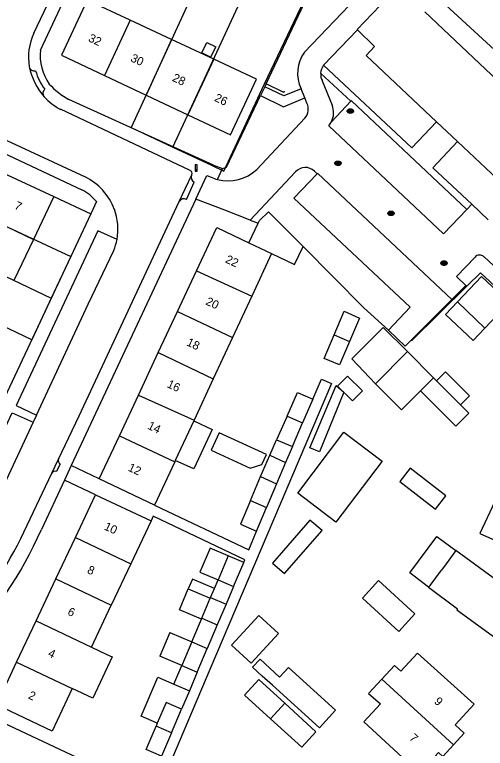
# Model space of a CAD drawing. Extents: x 194485 to 197793, y 468269 to 470822.
# Drawn here: x 195346.2 to 195413, y 470590.6 to 470694.8 of the extents above; entities that cross this region are included whole.
import ezdxf

# ---------------------------------------------------------------- set-up
doc = ezdxf.new("R2010")
doc.units = 0
for name, color, linetype in [('BGT grensvlak gebouwinstallatie plus 1', 7, 'Continuous'), ('BGT grensvlak onbegroeid terreindeel', 7, 'Continuous'), ('BGT grensvlak overig bouwwerk uitbreiding populatie', 7, 'Continuous'), ('BGT grensvlak pand op maaiveld', 7, 'Continuous'), ('BGT grensvlak pand op maaiveld LR', 7, 'Continuous'), ('BGT grensvlak wegdeel', 7, 'Continuous'), ('BGT lijnelement scheiding hek', 7, 'Continuous'), ('BGT lijnelement scheiding muur', 7, 'Continuous'), ('BGT puntobject paal lichtmast', 7, 'Continuous'), ('BGT puntobject put inspectie- rioolput', 7, 'Continuous'), ('BGT puntobject put kolk', 7, 'Continuous'), ('BGT tekst huisnummerreeks', 7, 'Continuous'), ('GEM grensvlak WOZ_BRK percelen', 7, 'Continuous')]:
    doc.layers.add(name, color=color, linetype=linetype)

msp = doc.modelspace()

# ---------------------------------------------------------------- linework, layer by layer
at = {"layer": 'BGT grensvlak gebouwinstallatie plus 1'}
for p, q in [((195382.25, 470666.82), (195380.95, 470665.56)), ((195382.25, 470666.82), (195387.15, 470661.88)), ((195379.44, 470662.41), (195380.77, 470665.2)), ((195380.77, 470665.2), (195380.95, 470665.56)), ((195385.93, 470659.32), (195387.15, 470661.88)), ((195382.68, 470660.87), (195385.93, 470659.32)), ((195394.09, 470645.94), (195398.52, 470650.39)), ((195398.52, 470650.39), (195401.97, 470646.94)), ((195397.43, 470642.39), (195394.09, 470645.94)), ((195405.7, 470643.22), (195406.13, 470642.79)), ((195406.13, 470642.79), (195407.4, 470644.06)), ((195407.4, 470644.06), (195410.79, 470640.67)), ((195388.13, 470633.29), (195391.84, 470642.11)), ((195391.84, 470642.11), (195392.93, 470641.19)), ((195406.13, 470642.79), (195409.52, 470639.39)), ((195392.93, 470641.19), (195389.5, 470632.69)), ((195408.87, 470636.36), (195403.86, 470641.38)), ((195409.52, 470639.39), (195410.79, 470640.67)), ((195409.52, 470639.39), (195410.71, 470638.2)), ((195410.71, 470638.2), (195408.87, 470636.36)), ((195382.44, 470632.22), (195383.4, 470634.41)), ((195385.63, 470633.46), (195384.66, 470631.2)), ((195389.5, 470632.69), (195388.13, 470633.29)), ((195381.12, 470629.2), (195382.44, 470632.22)), ((195382.44, 470632.22), (195384.66, 470631.2)), ((195379.64, 470630.39), (195381.28, 470630.89)), ((195384.66, 470631.2), (195383.37, 470628.18)), ((195373.94, 470619.02), (195372.5, 470615.61)), ((195376.52, 470617.93), (195373.94, 470619.02)), ((195372.5, 470615.61), (195375.08, 470614.52)), ((195374.55, 470613.27), (195375.08, 470614.52)), ((195370.84, 470613.22), (195373.96, 470611.9)), ((195374.01, 470612.01), (195374.55, 470613.27)), ((195377.29, 470613.58), (195376.22, 470611.07)), ((195372.76, 470609.07), (195373.96, 470611.9)), ((195373.96, 470611.9), (195374.01, 470612.01)), ((195374.01, 470612.01), (195376.22, 470611.07)), ((195376.22, 470611.07), (195374.97, 470608.13)), ((195368.21, 470607.04), (195366.79, 470603.69)), ((195368.21, 470607.04), (195371.34, 470605.72)), ((195369.92, 470602.36), (195366.79, 470603.69)), ((195368.79, 470599.71), (195369.92, 470602.36)), ((195372.13, 470601.42), (195371, 470598.77)), ((195364.15, 470595.13), (195366.5, 470600.7)), ((195366.5, 470600.7), (195368.79, 470599.71)), ((195380.86, 470600.37), (195378.84, 470598.15)), ((195384.56, 470597), (195380.86, 470600.37)), ((195368.79, 470599.71), (195371, 470598.77)), ((195371, 470598.77), (195369.89, 470596.15)), ((195378.84, 470598.15), (195382.53, 470594.78)), ((195366.44, 470594.17), (195364.15, 470595.13))]:
    msp.add_line(p, q, dxfattribs=at)
for points in [[(195413, 470650.3), (195416.42, 470653.91), (195412.5, 470657.62), (195409.08, 470654.01)], [(195371.61, 470637.1), (195374.22, 470635.89), (195371.61, 470630.28), (195369, 470631.49)], [(195381.28, 470630.89), (195381.94, 470632.31), (195375.25, 470635.42), (195374.11, 470632.96), (195379.64, 470630.39)], [(195404.97, 470613.49), (195402.3, 470615.49), (195406.15, 470620.69), (195408.88, 470618.67)], [(195374.55, 470613.27), (195371.43, 470614.6), (195370.84, 470613.22)], [(195372.71, 470608.94), (195369.59, 470610.26), (195370.84, 470613.22)], [(195380.87, 470609.46), (195383.65, 470606.89), (195379.76, 470602.68), (195376.98, 470605.25), (195380.87, 470609.46)]]:
    msp.add_lwpolyline(points, dxfattribs=at)
at = {"layer": 'BGT grensvlak onbegroeid terreindeel'}
for p, q in [((195447.89, 470658.97), (195406.04, 470697.46)), ((195381.89, 470684.99), (195381.71, 470684.59)), ((195351.74, 470668.98), (195356.98, 470666.52)), ((195379.64, 470665.63), (195380.77, 470665.2)), ((195387.15, 470661.88), (195395.81, 470653.15)), ((195410.27, 470656.36), (195410.41, 470656.23)), ((195395.81, 470653.15), (195399.3, 470650.01)), ((195359.46, 470587.2), (195336.6, 470597.9))]:
    msp.add_line(p, q, dxfattribs=at)
for points in [[(195375.72, 470672.94), (195376.26, 470673.13), (195381.09, 470683.32)], [(195430.57, 470641.25), (195412.37, 470658.16), (195410.41, 470656.23)]]:
    msp.add_lwpolyline(points, dxfattribs=at)
at = {"layer": 'BGT grensvlak overig bouwwerk uitbreiding populatie'}
for points in [[(195373.49, 470690.88), (195374.74, 470690.26), (195374, 470688.77), (195372.75, 470689.39), (195373.49, 470690.88)], [(195394.19, 470639.94), (195395.6, 470641.36), (195393.47, 470643.47), (195392.06, 470642.05), (195394.19, 470639.94)]]:
    msp.add_lwpolyline(points, dxfattribs=at)
at = {"layer": 'BGT grensvlak pand op maaiveld'}
for p, q in [((195400.65, 470698.8), (195394.82, 470692.73)), ((195368.48, 470691.29), (195362.59, 470694.04)), ((195394.82, 470692.73), (195394.87, 470692.68)), ((195374.46, 470688.49), (195368.48, 470691.29)), ((195358.93, 470686.2), (195364.85, 470683.4)), ((195364.85, 470683.4), (195370.79, 470680.58)), ((195406.09, 470679.61), (195409.08, 470676.79)), ((195409.08, 470676.79), (195416.92, 470669.39)), ((195343.76, 470672.7), (195351.74, 470668.98)), ((195351.74, 470668.98), (195348.84, 470662.89)), ((195348.84, 470662.89), (195346.07, 470657.04)), ((195379.44, 470662.41), (195382.68, 470660.87)), ((195382.68, 470660.87), (195379.86, 470654.83)), ((195369.3, 470652.64), (195372.01, 470658.43)), ((195379.86, 470654.83), (195377.14, 470648.97)), ((195409.08, 470654.01), (195413, 470650.3)), ((195366.58, 470646.82), (195369.3, 470652.64)), ((195391.58, 470649.33), (195393, 470652.68)), ((195411.31, 470648.51), (195413, 470650.3)), ((195377.14, 470648.97), (195374.4, 470643.09)), ((195363.75, 470640.77), (195366.58, 470646.82)), ((195401.97, 470646.94), (195397.43, 470642.39)), ((195405.7, 470643.22), (195401.97, 470646.94)), ((195374.4, 470643.09), (195371.66, 470637.19)), ((195403.86, 470641.38), (195405.7, 470643.22)), ((195361.05, 470634.98), (195363.75, 470640.77)), ((195388.54, 470640.2), (195387.08, 470636.83)), ((195371.61, 470637.1), (195369, 470631.49)), ((195371.66, 470637.19), (195371.61, 470637.1)), ((195384.88, 470637.78), (195383.4, 470634.41)), ((195385.63, 470633.46), (195387.08, 470636.83)), ((195358.19, 470628.87), (195361.05, 470634.98)), ((195383.4, 470634.41), (195385.63, 470633.46)), ((195368.91, 470631.29), (195366.05, 470625.14)), ((195369, 470631.49), (195368.91, 470631.29)), ((195366.05, 470625.14), (195358.19, 470628.87)), ((195379.69, 470625.81), (195381.12, 470629.2)), ((195381.12, 470629.2), (195383.37, 470628.18)), ((195383.37, 470628.18), (195381.95, 470624.81)), ((195354.8, 470620.54), (195357.65, 470626.6)), ((195357.65, 470626.6), (195365.55, 470622.9)), ((195380.54, 470621.44), (195381.95, 470624.81)), ((195365.55, 470622.9), (195362.68, 470616.81)), ((195352.02, 470614.64), (195354.8, 470620.54)), ((195408.88, 470618.67), (195407.49, 470616.8)), ((195412.95, 470615.69), (195408.88, 470618.67)), ((195376.52, 470617.93), (195375.08, 470614.52)), ((195378.73, 470616.99), (195376.52, 470617.93)), ((195362.68, 470616.81), (195359.91, 470610.92)), ((195377.29, 470613.58), (195378.73, 470616.99)), ((195407.49, 470616.8), (195406.82, 470615.88)), ((195405.2, 470613.72), (195406.82, 470615.88)), ((195349.22, 470608.7), (195352.02, 470614.64)), ((195375.08, 470614.52), (195377.29, 470613.58)), ((195405.2, 470613.72), (195404.97, 470613.49)), ((195357.11, 470604.96), (195359.91, 470610.92)), ((195346.45, 470602.82), (195349.22, 470608.7)), ((195371.49, 470606.06), (195372.71, 470608.94)), ((195372.71, 470608.94), (195372.76, 470609.07)), ((195372.76, 470609.07), (195374.97, 470608.13)), ((195374.97, 470608.13), (195373.55, 470604.78)), ((195371.34, 470605.72), (195369.92, 470602.36)), ((195371.34, 470605.72), (195371.49, 470606.06)), ((195357.11, 470604.96), (195359.29, 470603.93)), ((195372.13, 470601.42), (195373.55, 470604.78)), ((195369.92, 470602.36), (195372.13, 470601.42)), ((195384.56, 470597), (195382.53, 470594.78)), ((195368.47, 470592.8), (195369.89, 470596.15)), ((195366.44, 470594.17), (195366.26, 470593.74)), ((195368.47, 470592.8), (195367.05, 470589.45))]:
    msp.add_line(p, q, dxfattribs=at)
for points in [[(195362.59, 470694.04), (195356.48, 470696.89), (195352.84, 470689.08), (195358.93, 470686.2)], [(195439.12, 470653.96), (195444.05, 470659.14), (195436.25, 470666.57), (195435.54, 470665.86), (195404.44, 470695.22)], [(195394.87, 470692.68), (195397.32, 470690.31), (195396.11, 470689.03), (195406.09, 470679.61)], [(195370.79, 470680.58), (195376.83, 470677.73), (195380.55, 470685.65), (195374.46, 470688.49)], [(195372.01, 470658.43), (195374.88, 470664.58), (195379.44, 470662.41)], [(195409.08, 470654.01), (195407.39, 470652.22), (195411.31, 470648.51)], [(195393, 470652.68), (195395.18, 470651.69), (195393.76, 470648.37)], [(195393.76, 470648.37), (195392.34, 470645.05), (195390.16, 470645.97), (195391.58, 470649.33)], [(195397.43, 470642.39), (195401.16, 470638.69), (195403.86, 470641.38)], [(195384.88, 470637.78), (195386.36, 470641.15), (195388.54, 470640.2)], [(195386.41, 470626.82), (195392.96, 470635.49), (195398.37, 470631.4), (195391.82, 470622.73), (195386.41, 470626.82)], [(195407.46, 470626.45), (195402.38, 470630.38), (195400.9, 470628.47), (195405.98, 470624.54), (195407.46, 470626.45)], [(195379.69, 470625.81), (195378.25, 470622.42), (195380.54, 470621.44)], [(195412.29, 470621.12), (195415.86, 470619.48), (195415.5, 470618.68), (195418.29, 470617.36), (195418.62, 470618.08), (195421.96, 470616.52), (195424.55, 470621.98), (195417.95, 470625.04), (195417.83, 470624.88), (195414.73, 470626.36), (195412.29, 470621.12)], [(195382.83, 470616.91), (195384.51, 470615.43), (195389.86, 470621.53), (195388.13, 470623), (195382.83, 470616.91)], [(195404.97, 470613.49), (195409.11, 470610.39), (195409.02, 470610.24), (195415.56, 470605.46), (195418.99, 470610.03), (195416.03, 470612.22), (195416.63, 470612.99), (195412.95, 470615.69)], [(195397.86, 470614.41), (195403.03, 470609.69), (195400.78, 470607.2), (195395.59, 470611.92), (195397.86, 470614.41)], [(195359.29, 470603.93), (195360.02, 470603.59), (195357.26, 470597.72), (195354.35, 470599.1)], [(195398.34, 470600.4), (195400.16, 470602.36), (195401.06, 470601.52), (195403.4, 470604.09), (195411.45, 470596.86), (195408.75, 470593.9), (195410.05, 470592.75), (195408.53, 470591.09)], [(195354.35, 470599.1), (195351.49, 470593.03), (195343.59, 470596.74), (195346.45, 470602.82)], [(195382.8, 470599.55), (195381.33, 470600.85), (195379.98, 470602.12), (195381.05, 470603.26), (195383.82, 470600.67)], [(195383.82, 470600.67), (195385.09, 470602.07), (195391.76, 470595.99), (195389.47, 470593.48), (195382.8, 470599.55)], [(195398.34, 470600.4), (195396.44, 470598.36), (195398.14, 470596.88), (195395.81, 470594.33), (195403.71, 470587.07), (195406.41, 470590), (195407.02, 470589.43), (195408.53, 470591.09)], [(195369.89, 470596.15), (195367.68, 470597.09), (195366.44, 470594.17)], [(195382.53, 470594.78), (195386.97, 470590.72), (195388.97, 470592.93), (195384.56, 470597)], [(195367.05, 470589.45), (195364.84, 470590.39), (195366.26, 470593.74)]]:
    msp.add_lwpolyline(points, dxfattribs=at)
at = {"layer": 'BGT grensvlak pand op maaiveld LR'}
for p, q in [((195362.59, 470694.04), (195358.93, 470686.2)), ((195368.48, 470691.29), (195364.85, 470683.4)), ((195374.46, 470688.49), (195370.79, 470680.58)), ((195340.89, 470666.66), (195348.84, 470662.89)), ((195372.01, 470658.43), (195379.86, 470654.83)), ((195369.3, 470652.64), (195377.14, 470648.97)), ((195391.58, 470649.33), (195393.76, 470648.37)), ((195366.58, 470646.82), (195374.4, 470643.09)), ((195363.75, 470640.77), (195371.66, 470637.19)), ((195384.88, 470637.78), (195387.08, 470636.83)), ((195361.05, 470634.98), (195368.91, 470631.29)), ((195379.69, 470625.81), (195381.95, 470624.81)), ((195354.8, 470620.54), (195362.68, 470616.81)), ((195352.02, 470614.64), (195359.91, 470610.92)), ((195349.22, 470608.7), (195357.11, 470604.96)), ((195371.34, 470605.72), (195373.55, 470604.78)), ((195346.45, 470602.82), (195354.35, 470599.1)), ((195398.34, 470600.4), (195408.53, 470591.09)), ((195368.47, 470592.8), (195366.26, 470593.74))]:
    msp.add_line(p, q, dxfattribs=at)
at = {"layer": 'BGT grensvlak wegdeel'}
for p, q in [((195348.92, 470692.17), (195357.73, 470711.11)), ((195349.83, 470689.8), (195358.91, 470709.14)), ((195387.37, 470689.48), (195398.39, 470701.05)), ((195390.06, 470687.63), (195394.87, 470692.68)), ((195393.94, 470682.52), (195389.65, 470686.51)), ((195389.89, 470685.4), (195391.29, 470681.98)), ((195381.71, 470684.59), (195381.09, 470683.32)), ((195387.4, 470682.99), (195386.87, 470684.29)), ((195374.41, 470673.46), (195353.87, 470682.78)), ((195387.7, 470682.23), (195387.4, 470682.99)), ((195391.19, 470679.58), (195393.94, 470682.52)), ((195334.95, 470681.6), (195356.18, 470671.77)), ((195371.1, 470672.69), (195352.68, 470681.37)), ((195334.22, 470680.02), (195355.73, 470669.93)), ((195380.58, 470672.81), (195387.4, 470680.11)), ((195374.41, 470673.46), (195375.72, 470672.94)), ((195375.01, 470671.41), (195375.72, 470672.94)), ((195386.09, 470672.48), (195379.64, 470665.63)), ((195389.17, 470672.2), (195388.76, 470672.58)), ((195369.55, 470668.26), (195371.33, 470672.05)), ((195370.59, 470668.56), (195371.7, 470671.03)), ((195371.92, 470668.59), (195354.22, 470630.76)), ((195355.34, 470637.84), (195369.55, 470668.26)), ((195357.82, 470668.29), (195356.98, 470666.52)), ((195376.02, 470667.02), (195371.92, 470668.59)), ((195411.12, 470667.89), (195410.4, 470667.16)), ((195411.12, 470667.89), (195413.44, 470665.69)), ((195379.64, 470665.63), (195376.02, 470667.02)), ((195412.86, 470660.43), (195428.24, 470645.91)), ((195408.31, 470654.35), (195410.27, 470656.36)), ((195349.26, 470637.91), (195348.81, 470636.94)), ((195348.81, 470636.94), (195343.36, 470625.25)), ((195352.39, 470631.65), (195355.34, 470637.84)), ((195351.45, 470629.66), (195352.39, 470631.65)), ((195352.63, 470630.98), (195352.11, 470629.9)), ((195354.22, 470630.76), (195353.25, 470628.67)), ((195358.19, 470628.87), (195354.22, 470630.76)), ((195347.05, 470620.4), (195351.45, 470629.66)), ((195353.25, 470628.67), (195349.98, 470621.67)), ((195357.65, 470626.6), (195353.25, 470628.67))]:
    msp.add_line(p, q, dxfattribs=at)
for points in [[(195406.09, 470679.61), (195402.6, 470675.89), (195390.06, 470687.63)], [(195386.87, 470684.29), (195384.41, 470683.28), (195381.71, 470684.59)], [(195350.36, 470683.16), (195350.37, 470683.15), (195350.38, 470683.14)], [(195381.09, 470683.32), (195384.36, 470681.72), (195387.4, 470682.99)], [(195410.4, 470667.16), (195394.02, 470682.57), (195393.94, 470682.52)], [(195410.4, 470667.16), (195407.12, 470663.68), (195390.8, 470679.03), (195391.19, 470679.58)], [(195409.08, 470676.79), (195405.58, 470673.07), (195411.12, 470667.89)], [(195408.31, 470654.35), (195389.25, 470672.27), (195389.17, 470672.2)], [(195371.92, 470668.59), (195373.49, 470671.98), (195374.11, 470671.72)], [(195389.17, 470672.2), (195385.86, 470668.73), (195402.38, 470653.25), (195399.3, 470650.01)], [(195356.98, 470666.52), (195344.75, 470640.38), (195344.69, 470640.24)], [(195360.72, 470662.89), (195357.99, 470664.09), (195346.37, 470639.31), (195349.26, 470637.91)], [(195349.26, 470637.91), (195356.61, 470653.7), (195360.26, 470661.31)], [(195410.27, 470656.36), (195408.97, 470657.61), (195411.59, 470660.37)], [(195399.3, 470650.01), (195401.65, 470647.73), (195408.31, 470654.35)], [(195388.54, 470640.2), (195389.76, 470643.04), (195391.2, 470642.42), (195373.92, 470601.79), (195367.18, 470585.92), (195357.81, 470575.37)], [(195338.69, 470622.93), (195345.84, 470638.23), (195348.81, 470636.94)], [(195366.05, 470625.14), (195379.45, 470618.77), (195380.54, 470621.44)], [(195378.73, 470616.99), (195378.89, 470617.37), (195365.86, 470623.56), (195365.55, 470622.9)]]:
    msp.add_lwpolyline(points, dxfattribs=at)
for centre, radius, start, end in [((195355.85, 470688.77), 7.72, 153.8642, 190.095), ((195357.02, 470689.09), 7.22, 174.3236, 214.8217), ((195391.39, 470686.48), 5.02, 143.2301, 205.784), ((195357.43, 470689.31), 9.37, 191.6336, 220.989), ((195349, 470687.58), 0.763, 192.5167, 281.2058), ((195391.71, 470686.39), 2.06, 143.0554, 176.8723), ((195357.43, 470689.31), 8.64, 196.6248, 216.1201), ((195391.72, 470686.38), 2.07, 176.4913, 208.3806), ((195358.69, 470691.77), 10.2, 221.8452, 241.8458), ((195350.93, 470683.64), 0.75, 130.5561, 219.754), ((195356.86, 470689.18), 8.86, 223.0003, 241.8456), ((195385.92, 470681.41), 1.97, 318.9615, 24.9372), ((195388.45, 470680.9), 3.04, 334.3319, 20.9458), ((195370.95, 470672.28), 0.438, 328.0393, 70.9984), ((195376.5, 470677.25), 6.03, 255.6294, 312.5592), ((195387.47, 470671.28), 1.83, 45.284, 138.9201), ((195352.49, 470664.27), 8.36, 20.3077, 63.8219), ((195372.03, 470671.73), 0.776, 155.7018, 244.8933), ((195375.65, 470674.78), 3.43, 243.3526, 259.1626), ((195352.11, 470663.18), 7.66, 41.8197, 61.8223), ((195370.22, 470667.9), 0.761, 60.9245, 152.0093), ((195352.8, 470664.33), 8.06, 349.675, 20.6076), ((195352.79, 470664.35), 8.06, 337.8192, 349.5548), ((195412.25, 470659.79), 0.879, 46.5223, 139.2475), ((195352.88, 470631.44), 0.526, 157.3608, 241.816), ((195351.91, 470629.41), 0.525, 67.2659, 151.9109), ((195295.9, 470645.75), 59.2, 315.9866, 335.9936), ((195297.04, 470645.35), 55.89, 316.0942, 333.4794), ((195207.69, 470692.88), 231.77, 332.0983, 334.5436)]:
    msp.add_arc(centre, radius, start, end, dxfattribs=at)
at = {"layer": 'BGT lijnelement scheiding hek'}
msp.add_lwpolyline([(195435.16, 470636.99), (195430.57, 470641.25), (195412.37, 470658.16), (195410.41, 470656.23), (195402.56, 470648.46)], dxfattribs=at)
at = {"layer": 'BGT lijnelement scheiding muur'}
msp.add_line((195381.89, 470684.99), (195390.51, 470703.28), dxfattribs=at)
msp.add_lwpolyline([(195384.49, 470683.94), (195384.41, 470683.77), (195381.89, 470684.99)], dxfattribs=at)
at = {"layer": 'BGT puntobject paal lichtmast'}
for points in [[(195372.12, 470673.49), (195371.82, 470673.49), (195371.82, 470672.59), (195371.97, 470672.59)], [(195371.97, 470672.59), (195372.12, 470672.59), (195372.12, 470673.49)]]:
    msp.add_lwpolyline(points, dxfattribs=at)
for start, end in [(0, 180), (0, 180), (180, 0), (180, 270), (270, 0)]:
    msp.add_arc((195371.97, 470672.69), 0.1, start, end, dxfattribs=at)
at = {"layer": 'BGT puntobject put inspectie- rioolput'}
for p, q in [((195393.78, 470681.16), (195393.62, 470681.16)), ((195393.62, 470681.09), (195393.78, 470681.09)), ((195394.12, 470681.16), (195393.96, 470681.16)), ((195393.96, 470681.09), (195394.12, 470681.09))]:
    msp.add_line(p, q, dxfattribs=at)
for centre, radius, start, end in [((195393.62, 470681.12), 0.0375, 90, 270), ((195393.87, 470681.12), 0.1, 0, 180), ((195393.87, 470681.12), 0.1, 157.9757, 180), ((195393.87, 470681.12), 0.1, 180, 202.0243), ((195393.87, 470681.12), 0.1, 180, 0), ((195393.87, 470681.12), 0.1, 0, 22.0243), ((195393.87, 470681.12), 0.1, 337.9757, 0), ((195394.12, 470681.12), 0.0375, 270, 90)]:
    msp.add_arc(centre, radius, start, end, dxfattribs=at)
msp.add_ellipse((195393.87, 470681.12), major_axis=(0.392, 0), ratio=0.689655, dxfattribs=at)
msp.add_open_spline([(195394.31, 470681.12), (195394.31, 470681.17), (195394.3, 470681.21), (195394.23, 470681.32), (195394.15, 470681.38), (195393.96, 470681.45), (195393.85, 470681.45), (195393.65, 470681.41), (195393.55, 470681.36), (195393.45, 470681.25), (195393.43, 470681.19), (195393.43, 470681.07), (195393.45, 470681), (195393.53, 470680.91), (195393.59, 470680.87), (195393.77, 470680.8), (195393.9, 470680.79), (195394.14, 470680.85), (195394.24, 470680.92), (195394.3, 470681.05), (195394.31, 470681.09), (195394.31, 470681.12)], degree=3, dxfattribs=at)
at = {"layer": 'BGT puntobject put kolk'}
for p, q in [((195392.02, 470673.74), (195391.86, 470673.74)), ((195391.86, 470673.67), (195392.02, 470673.67)), ((195392.36, 470673.74), (195392.21, 470673.74)), ((195392.21, 470673.67), (195392.36, 470673.67)), ((195399.56, 470666.63), (195399.41, 470666.63)), ((195399.41, 470666.55), (195399.56, 470666.55)), ((195399.91, 470666.63), (195399.75, 470666.63)), ((195399.75, 470666.55), (195399.91, 470666.55)), ((195407.09, 470659.56), (195406.93, 470659.56)), ((195406.93, 470659.48), (195407.09, 470659.48)), ((195407.43, 470659.56), (195407.27, 470659.56)), ((195407.27, 470659.48), (195407.43, 470659.48))]:
    msp.add_line(p, q, dxfattribs=at)
for centre, radius, start, end in [((195391.86, 470673.71), 0.0375, 90, 270), ((195392.11, 470673.71), 0.1, 0, 180), ((195392.11, 470673.71), 0.1, 157.9757, 180), ((195392.11, 470673.71), 0.1, 180, 202.0243), ((195392.11, 470673.71), 0.1, 180, 0), ((195392.11, 470673.71), 0.1, 0, 22.0243), ((195392.11, 470673.71), 0.1, 337.9757, 0), ((195392.36, 470673.71), 0.0375, 270, 90), ((195399.41, 470666.59), 0.0375, 90, 270), ((195399.66, 470666.59), 0.1, 0, 180), ((195399.66, 470666.59), 0.1, 157.9757, 180), ((195399.66, 470666.59), 0.1, 180, 202.0243), ((195399.66, 470666.59), 0.1, 180, 0), ((195399.66, 470666.59), 0.1, 0, 22.0243), ((195399.66, 470666.59), 0.1, 337.9757, 0), ((195399.91, 470666.59), 0.0375, 270, 90), ((195406.93, 470659.52), 0.0375, 90, 270), ((195407.18, 470659.52), 0.1, 0, 180), ((195407.18, 470659.52), 0.1, 157.9757, 180), ((195407.18, 470659.52), 0.1, 180, 202.0243), ((195407.18, 470659.52), 0.1, 180, 0), ((195407.18, 470659.52), 0.1, 0, 22.0243), ((195407.18, 470659.52), 0.1, 337.9757, 0), ((195407.43, 470659.52), 0.0375, 270, 90)]:
    msp.add_arc(centre, radius, start, end, dxfattribs=at)
for centre in [(195392.11, 470673.71), (195399.66, 470666.59), (195407.18, 470659.52)]:
    msp.add_ellipse(centre, major_axis=(0.392, 0), ratio=0.689655, dxfattribs=at)
for points in [[(195392.56, 470673.71), (195392.56, 470673.75), (195392.54, 470673.79), (195392.48, 470673.91), (195392.4, 470673.96), (195392.21, 470674.03), (195392.1, 470674.03), (195391.89, 470673.99), (195391.8, 470673.95), (195391.7, 470673.83), (195391.67, 470673.77), (195391.67, 470673.65), (195391.7, 470673.59), (195391.78, 470673.49), (195391.84, 470673.45), (195392.02, 470673.38), (195392.15, 470673.37), (195392.39, 470673.44), (195392.48, 470673.5), (195392.55, 470673.63), (195392.56, 470673.67), (195392.56, 470673.71)], [(195400.1, 470666.59), (195400.1, 470666.63), (195400.09, 470666.67), (195400.02, 470666.79), (195399.94, 470666.85), (195399.75, 470666.91), (195399.64, 470666.92), (195399.43, 470666.88), (195399.34, 470666.83), (195399.24, 470666.71), (195399.21, 470666.65), (195399.21, 470666.53), (195399.24, 470666.47), (195399.32, 470666.37), (195399.38, 470666.33), (195399.56, 470666.26), (195399.69, 470666.26), (195399.93, 470666.32), (195400.03, 470666.39), (195400.09, 470666.51), (195400.1, 470666.55), (195400.1, 470666.59)], [(195407.62, 470659.52), (195407.62, 470659.56), (195407.61, 470659.6), (195407.55, 470659.72), (195407.46, 470659.78), (195407.27, 470659.84), (195407.16, 470659.85), (195406.96, 470659.81), (195406.87, 470659.76), (195406.77, 470659.64), (195406.74, 470659.58), (195406.74, 470659.46), (195406.76, 470659.4), (195406.85, 470659.3), (195406.91, 470659.26), (195407.08, 470659.19), (195407.22, 470659.19), (195407.45, 470659.25), (195407.55, 470659.32), (195407.61, 470659.44), (195407.62, 470659.48), (195407.62, 470659.52)]]:
    msp.add_open_spline(points, degree=3, dxfattribs=at)
at = {"layer": 'GEM grensvlak WOZ_BRK percelen'}
for p, q in [((195368.67, 470675.99), (195379.91, 470700.29)), ((195323.13, 470667.96), (195351.37, 470654.52))]:
    msp.add_line(p, q, dxfattribs=at)
for points in [[(195379.91, 470700.29), (195373.92, 470703.12), (195362.73, 470678.77), (195368.67, 470675.99)], [(195368.67, 470675.99), (195374.14, 470673.42), (195375.91, 470672.58), (195381.68, 470685.01), (195387.29, 470696.81), (195379.91, 470700.29)], [(195323.13, 470667.96), (195325.82, 470673.68), (195329.72, 470671.86), (195329.75, 470671.92), (195341, 470666.57), (195354.14, 470660.44), (195351.37, 470654.52)], [(195351.37, 470654.52), (195348.6, 470648.61), (195335.38, 470654.92), (195321.14, 470661.51), (195322.39, 470664.2), (195321.55, 470664.59), (195323.13, 470667.96)]]:
    msp.add_lwpolyline(points, dxfattribs=at)

# ---------------------------------------------------------------- texts
at = {"layer": 'BGT tekst huisnummerreeks'}
for s, rotation, p in [('32', 334.7, (195356.54, 470691.09)), ('30', 334.7, (195362.54, 470688.25)), ('28', 334.7, (195368.47, 470685.45)), ('26', 334.7, (195374.46, 470682.61)), ('7', 334.6, (195346.03, 470667.29)), ('22', 334.9, (195376.01, 470659.65)), ('20', 334.9, (195373.22, 470653.68)), ('18', 334.9, (195370.5, 470647.87)), ('16', 335, (195367.72, 470641.93)), ('14', 334.9, (195364.96, 470636.02)), ('12', 334.9, (195362.18, 470630.07)), ('10', 334.8, (195358.78, 470621.71)), ('8', 334.8, (195356.38, 470615.53)), ('6', 334.8, (195353.59, 470609.6)), ('4', 334.8, (195350.81, 470603.69)), ('2', 334.8, (195348, 470597.71)), ('9', 317.6, (195405.68, 470597.11)), ('7', 317.2, (195402.16, 470591.92))]:
    msp.add_text(s, height=1.2, rotation=rotation, dxfattribs=at).set_placement(p)

doc.saveas('drawing.dxf')
